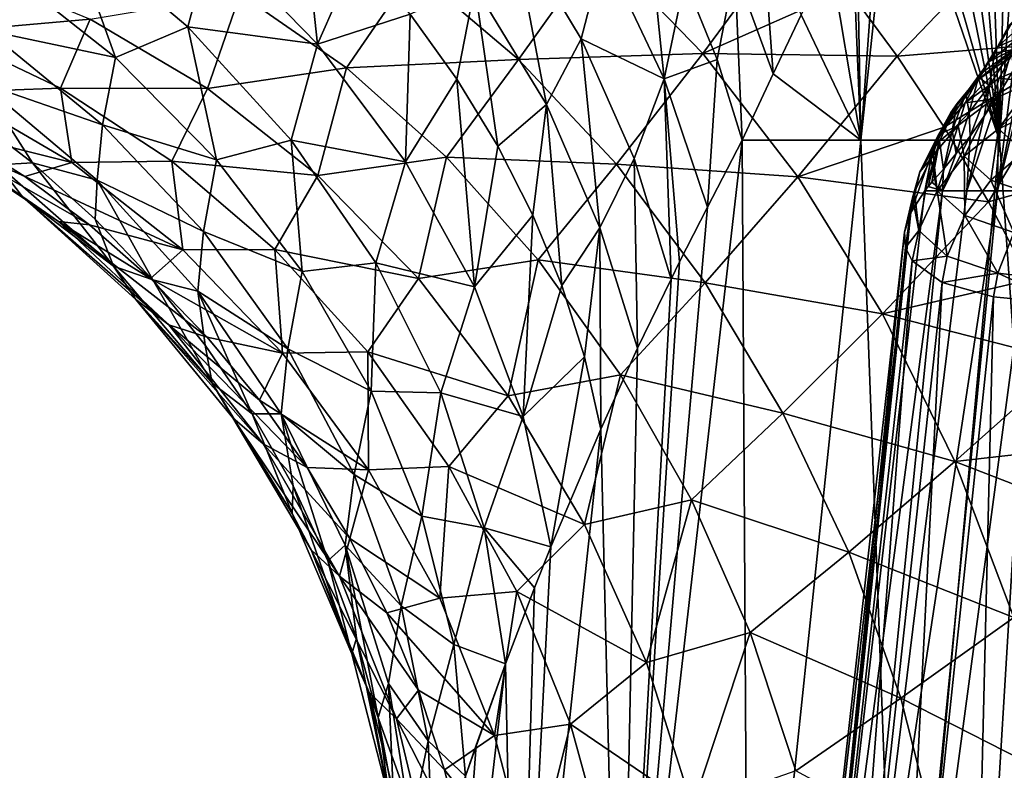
# Model space of a CAD drawing. Header units: metres. Extents: x -62 to 150, y -92 to 92.
# Tile 473 of 656: x -16.14 to -8.23, y 42.37 to 48.39. Entities that reach past the tile are written whole.
import ezdxf

# ---------------------------------------------------------------- set-up
doc = ezdxf.new("R2010")
doc.units = ezdxf.units.M
doc.layers.add('solid_500615', color=7, linetype='CONTINUOUS')

msp = doc.modelspace()

# ---------------------------------------------------------------- linework, layer by layer
at = {"layer": 'solid_500615'}
for points in [[(-7.981803, 51.422424, 8.757847), (-8.267612, 47.425255, 9.05828), (-7.011304, 47.425255, 10.06218)], [(-7.981803, 51.422424, 8.757847), (-8.174679, 51.200058, 8.604086), (-8.267612, 47.425255, 9.05828)], [(-8.174679, 51.200058, 8.604086), (-8.38742, 50.934387, 8.429524), (-8.267612, 47.425255, 9.05828)], [(-8.38742, 50.934387, 8.429524), (-8.53797, 50.739559, 8.302021), (-8.267612, 47.425255, 9.05828)], [(-8.53797, 50.739559, 8.302021), (-8.694712, 50.532387, 8.165427), (-8.267612, 47.425255, 9.05828)], [(-8.694712, 50.532387, 8.165427), (-8.857572, 50.312008, 8.019244), (-8.267612, 47.425255, 9.05828)], [(-9.021762, 50.064754, 7.870219), (-8.267612, 47.425255, 9.05828), (-8.857572, 50.312008, 8.019244)], [(-9.021762, 50.064754, 7.870219), (-9.116927, 49.903122, 7.784206), (-8.267612, 47.425255, 9.05828)], [(-9.116927, 49.903122, 7.784206), (-9.381763, 47.425259, 7.89863), (-8.267612, 47.425255, 9.05828)], [(-9.116927, 49.903122, 7.784206), (-9.212997, 49.729977, 7.697222), (-9.381763, 47.425259, 7.89863)], [(-9.212997, 49.729977, 7.697222), (-9.417259, 49.33812, 7.510564), (-9.381763, 47.425259, 7.89863)], [(-14.589076, 49.063679, 1.421533), (-13.743762, 48.195786, 1.879309), (-13.876095, 49.415489, 2.318776)], [(-13.743762, 48.195786, 1.879309), (-13.41709, 48.938389, 2.594423), (-13.876095, 49.415489, 2.318776)], [(-11.446216, 48.940018, 4.955412), (-10.96024, 47.918823, 5.586853), (-11.105051, 49.337696, 5.409829)], [(-10.96024, 47.918823, 5.586853), (-10.793543, 48.712505, 5.790586), (-11.105051, 49.337696, 5.409829)], [(-10.392106, 48.802795, 6.31797), (-10.085217, 47.957699, 6.864035), (-10.188179, 49.346413, 6.542416)], [(-10.188179, 49.346413, 6.542416), (-10.085217, 47.957699, 6.864035), (-9.860253, 48.431744, 7.089552)], [(-9.417259, 49.33812, 7.510564), (-9.45586, 49.261425, 7.474893), (-9.381763, 47.425259, 7.89863)], [(-9.45586, 49.261425, 7.474893), (-9.631179, 48.906757, 7.310616), (-9.381763, 47.425259, 7.89863)], [(-16.285923, 48.818508, -0.446528), (-15.366011, 48.089066, -0.164102), (-15.746807, 49.147381, 0.36829)], [(-15.746807, 49.147381, 0.36829), (-14.785931, 48.334835, 0.726476), (-14.589076, 49.063679, 1.421533)], [(-15.366011, 48.089066, -0.164102), (-14.785931, 48.334835, 0.726476), (-15.746807, 49.147381, 0.36829)], [(-12.479779, 48.660732, 3.603817), (-11.906589, 47.713131, 4.187599), (-12.182299, 49.15934, 4.088058)], [(-12.182299, 49.15934, 4.088058), (-11.626642, 48.238941, 4.64666), (-11.446216, 48.940018, 4.955412)], [(-11.906589, 47.713131, 4.187599), (-11.626642, 48.238941, 4.64666), (-12.182299, 49.15934, 4.088058)], [(-9.902712, 49.137024, -12.533156), (-10.651519, 48.122211, -11.396016), (-11.48314, 48.981667, -11.999959)], [(-9.902712, 49.137024, -12.533156), (-9.487139, 48.637318, -12.196274), (-10.651519, 48.122211, -11.396016)], [(-14.785931, 48.334835, 0.726476), (-13.743762, 48.195786, 1.879309), (-14.589076, 49.063679, 1.421533)], [(-8.153261, 49.079205, -12.802282), (-9.089515, 48.10112, -11.895948), (-9.487139, 48.637318, -12.196274)], [(-8.153261, 49.079205, -12.802282), (-7.582973, 48.222027, -12.351458), (-9.089515, 48.10112, -11.895948)], [(-11.48314, 48.981667, -11.999959), (-12.1302, 48.074459, -10.787537), (-12.97415, 48.790737, -11.356902)], [(-11.48314, 48.981667, -11.999959), (-10.651519, 48.122211, -11.396016), (-12.1302, 48.074459, -10.787537)], [(-13.743762, 48.195786, 1.879309), (-12.999627, 48.437859, 2.893702), (-13.41709, 48.938389, 2.594423)], [(-11.626642, 48.238941, 4.64666), (-10.96024, 47.918823, 5.586853), (-11.446216, 48.940018, 4.955412)], [(-9.631179, 48.906757, 7.310616), (-9.860253, 48.431744, 7.089552), (-9.381763, 47.425259, 7.89863)], [(-15.571184, 48.39801, -9.736571), (-16.752092, 48.29398, -8.828255), (-16.560503, 48.803452, -10.330362)], [(-16.396912, 48.30735, -1.161839), (-15.366011, 48.089066, -0.164102), (-16.285923, 48.818508, -0.446528)], [(-12.97415, 48.790737, -11.356902), (-13.512231, 48.007244, -10.084351), (-14.366241, 48.60186, -10.61764)], [(-12.97415, 48.790737, -11.356902), (-12.1302, 48.074459, -10.787537), (-13.512231, 48.007244, -10.084351)], [(-10.793543, 48.712505, 5.790586), (-10.536185, 48.073879, 6.189067), (-10.392106, 48.802795, 6.31797)], [(-10.536185, 48.073879, 6.189067), (-10.3346, 47.425266, 6.60317), (-10.392106, 48.802795, 6.31797)], [(-10.392106, 48.802795, 6.31797), (-10.3346, 47.425266, 6.60317), (-10.085217, 47.957699, 6.864035)], [(-10.96024, 47.918823, 5.586853), (-10.536185, 48.073879, 6.189067), (-10.793543, 48.712505, 5.790586)], [(-12.999627, 48.437859, 2.893702), (-12.625648, 47.916786, 3.214741), (-12.479779, 48.660732, 3.603817)], [(-12.625648, 47.916786, 3.214741), (-12.296989, 47.378105, 3.55565), (-12.479779, 48.660732, 3.603817)], [(-12.296989, 47.378105, 3.55565), (-11.906589, 47.713131, 4.187599), (-12.479779, 48.660732, 3.603817)], [(-9.487139, 48.637318, -12.196274), (-9.089515, 48.10112, -11.895948), (-10.651519, 48.122211, -11.396016)], [(-14.366241, 48.60186, -10.61764), (-14.627871, 47.840519, -9.202682), (-15.571184, 48.39801, -9.736571)], [(-14.366241, 48.60186, -10.61764), (-13.512231, 48.007244, -10.084351), (-14.627871, 47.840519, -9.202682)], [(-15.571184, 48.39801, -9.736571), (-15.807055, 47.843781, -8.347593), (-16.752092, 48.29398, -8.828255)], [(-15.571184, 48.39801, -9.736571), (-14.627871, 47.840519, -9.202682), (-15.807055, 47.843781, -8.347593)], [(-13.743762, 48.195786, 1.879309), (-13.038147, 47.251369, 2.415812), (-12.999627, 48.437859, 2.893702)], [(-13.038147, 47.251369, 2.415812), (-12.625648, 47.916786, 3.214741), (-12.999627, 48.437859, 2.893702)], [(-9.860253, 48.431744, 7.089552), (-10.085217, 47.957699, 6.864035), (-9.381763, 47.425259, 7.89863)], [(-7.94718, 48.38813, 3.845355), (-7.984332, 47.019325, 4.129622), (-8.2831, 47.019325, 3.491932)], [(-8.051023, 48.178631, 3.679479), (-7.94718, 48.38813, 3.845355), (-8.2831, 47.019325, 3.491932)], [(-15.366011, 48.089066, -0.164102), (-14.554754, 47.268433, 0.191084), (-14.785931, 48.334835, 0.726476)], [(-14.785931, 48.334835, 0.726476), (-13.956556, 47.426537, 1.171938), (-13.743762, 48.195786, 1.879309)], [(-14.554754, 47.268433, 0.191084), (-13.956556, 47.426537, 1.171938), (-14.785931, 48.334835, 0.726476)], [(-8.163966, 48.37711, 3.106869), (-8.307491, 48.123466, 2.765688), (-8.189493, 48.348858, 2.515642)], [(-8.170255, 48.150917, 3.382647), (-8.307491, 48.123466, 2.765688), (-8.163966, 48.37711, 3.106869)], [(-8.307491, 48.123466, 2.765688), (-8.284103, 48.176434, 2.1627), (-8.189493, 48.348858, 2.515642)], [(-8.284103, 48.176434, 2.1627), (-8.107734, 48.252308, 1.610538), (-8.065434, 48.369549, 1.95742)], [(-8.189493, 48.348858, 2.515642), (-8.284103, 48.176434, 2.1627), (-8.065434, 48.369549, 1.95742)], [(-16.752092, 48.29398, -8.828255), (-15.807055, 47.843781, -8.347593), (-16.683441, 47.810989, -7.3497)], [(-16.446398, 47.886185, -1.860434), (-15.469971, 47.54948, -0.883717), (-16.396912, 48.30735, -1.161839)], [(-16.396912, 48.30735, -1.161839), (-15.469971, 47.54948, -0.883717), (-15.366011, 48.089066, -0.164102)], [(-11.906589, 47.713131, 4.187599), (-11.47719, 46.722282, 4.821175), (-11.626642, 48.238941, 4.64666)], [(-11.626642, 48.238941, 4.64666), (-11.202215, 47.277943, 5.250413), (-10.96024, 47.918823, 5.586853)], [(-11.47719, 46.722282, 4.821175), (-11.202215, 47.277943, 5.250413), (-11.626642, 48.238941, 4.64666)], [(-8.354483, 48.054104, 1.775104), (-8.124197, 48.171455, 1.2406), (-8.107734, 48.252308, 1.610538)], [(-8.284103, 48.176434, 2.1627), (-8.354483, 48.054104, 1.775104), (-8.107734, 48.252308, 1.610538)], [(-13.956556, 47.426537, 1.171938), (-13.038147, 47.251369, 2.415812), (-13.743762, 48.195786, 1.879309)], [(-7.582973, 48.222027, -12.351458), (-8.712049, 47.531479, -11.633877), (-9.089515, 48.10112, -11.895948)], [(-7.582973, 48.222027, -12.351458), (-8.356923, 46.931393, -11.411768), (-8.712049, 47.531479, -11.633877)], [(-8.124197, 48.171455, 1.2406), (-8.446384, 47.904152, 1.116408), (-8.174846, 48.100018, 1.002765)], [(-8.124197, 48.171455, 1.2406), (-8.395528, 47.976212, 1.365231), (-8.446384, 47.904152, 1.116408)], [(-8.435704, 47.931633, 2.373278), (-8.354483, 48.054104, 1.775104), (-8.284103, 48.176434, 2.1627)], [(-8.307491, 48.123466, 2.765688), (-8.435704, 47.931633, 2.373278), (-8.284103, 48.176434, 2.1627)], [(-8.354483, 48.054104, 1.775104), (-8.395528, 47.976212, 1.365231), (-8.124197, 48.171455, 1.2406)], [(-7.582973, 48.222027, -12.351458), (-7.052459, 47.297192, -11.997337), (-8.356923, 46.931393, -11.411768)], [(-8.170255, 48.150917, 3.382647), (-8.274338, 47.792221, 3.267692), (-8.34817, 47.864193, 3.007296)], [(-8.170255, 48.150917, 3.382647), (-8.34817, 47.864193, 3.007296), (-8.307491, 48.123466, 2.765688)], [(-8.16072, 47.978703, 3.487487), (-8.051023, 48.178631, 3.679479), (-8.2831, 47.019325, 3.491932)], [(-8.170255, 48.150917, 3.382647), (-8.16072, 47.978703, 3.487487), (-8.274338, 47.792221, 3.267692)], [(-15.469971, 47.54948, -0.883717), (-14.554754, 47.268433, 0.191084), (-15.366011, 48.089066, -0.164102)], [(-12.1302, 48.074459, -10.787537), (-12.709413, 47.290611, -9.626476), (-13.512231, 48.007244, -10.084351)], [(-12.1302, 48.074459, -10.787537), (-11.344698, 47.232838, -10.314204), (-12.709413, 47.290611, -9.626476)], [(-10.651519, 48.122211, -11.396016), (-11.344698, 47.232838, -10.314204), (-12.1302, 48.074459, -10.787537)], [(-10.651519, 48.122211, -11.396016), (-9.888262, 47.132401, -10.914079), (-11.344698, 47.232838, -10.314204)], [(-10.96024, 47.918823, 5.586853), (-10.613873, 46.887192, 6.275536), (-10.536185, 48.073879, 6.189067)], [(-9.089515, 48.10112, -11.895948), (-9.888262, 47.132401, -10.914079), (-10.651519, 48.122211, -11.396016)], [(-10.536185, 48.073879, 6.189067), (-10.613873, 46.887192, 6.275536), (-10.3346, 47.425266, 6.60317)], [(-9.089515, 48.10112, -11.895948), (-8.712049, 47.531479, -11.633877), (-9.888262, 47.132401, -10.914079)], [(-8.542513, 47.72443, 0.450857), (-8.174846, 48.100018, 1.002765), (-8.446384, 47.904152, 1.116408)], [(-8.542513, 47.72443, 0.450857), (-8.27037, 47.92244, 0.365895), (-8.174846, 48.100018, 1.002765)], [(-8.34817, 47.864193, 3.007296), (-8.435704, 47.931633, 2.373278), (-8.307491, 48.123466, 2.765688)], [(-8.27037, 47.92244, 0.365895), (-7.956788, 48.052959, 0.294336), (-8.174846, 48.100018, 1.002765)], [(-13.512231, 48.007244, -10.084351), (-13.742887, 47.14098, -8.740514), (-14.627871, 47.840519, -9.202682)], [(-13.512231, 48.007244, -10.084351), (-12.709413, 47.290611, -9.626476), (-13.742887, 47.14098, -8.740514)], [(-8.538016, 47.799541, 1.944718), (-8.395528, 47.976212, 1.365231), (-8.354483, 48.054104, 1.775104)], [(-8.435704, 47.931633, 2.373278), (-8.538016, 47.799541, 1.944718), (-8.354483, 48.054104, 1.775104)], [(-8.27037, 47.92244, 0.365895), (-8.001549, 47.895245, -0.322298), (-7.956788, 48.052959, 0.294336)], [(-13.038147, 47.251369, 2.415812), (-12.484016, 46.248676, 3.020347), (-12.625648, 47.916786, 3.214741)], [(-12.484016, 46.248676, 3.020347), (-12.296989, 47.378105, 3.55565), (-12.625648, 47.916786, 3.214741)], [(-11.202215, 47.277943, 5.250413), (-10.904869, 46.310555, 5.90397), (-10.96024, 47.918823, 5.586853)], [(-10.96024, 47.918823, 5.586853), (-10.904869, 46.310555, 5.90397), (-10.836248, 46.448265, 5.994596)], [(-10.96024, 47.918823, 5.586853), (-10.836248, 46.448265, 5.994596), (-10.613873, 46.887192, 6.275536)], [(-10.085217, 47.957699, 6.864035), (-10.3346, 47.425266, 6.60317), (-9.381763, 47.425259, 7.89863)], [(-8.395528, 47.976212, 1.365231), (-8.659783, 47.648872, 1.236012), (-8.446384, 47.904152, 1.116408)], [(-8.395528, 47.976212, 1.365231), (-8.607723, 47.72031, 1.494688), (-8.659783, 47.648872, 1.236012)], [(-8.538016, 47.799541, 1.944718), (-8.607723, 47.72031, 1.494688), (-8.395528, 47.976212, 1.365231)], [(-8.542513, 47.72443, 0.450857), (-8.321855, 47.754639, -0.278809), (-8.27037, 47.92244, 0.365895)], [(-8.511661, 47.648998, 2.577245), (-8.538016, 47.799541, 1.944718), (-8.435704, 47.931633, 2.373278)], [(-8.34817, 47.864193, 3.007296), (-8.511661, 47.648998, 2.577245), (-8.435704, 47.931633, 2.373278)], [(-8.27037, 47.92244, 0.365895), (-8.321855, 47.754639, -0.278809), (-8.001549, 47.895245, -0.322298)], [(-8.274338, 47.792221, 3.267692), (-8.16072, 47.978703, 3.487487), (-8.2831, 47.019325, 3.491932)], [(-15.807055, 47.843781, -8.347593), (-15.716903, 47.247631, -6.938043), (-16.683441, 47.810989, -7.3497)], [(-16.570826, 47.656742, -2.555806), (-16.031982, 47.243763, -2.407307), (-16.446398, 47.886185, -1.860434)], [(-16.446398, 47.886185, -1.860434), (-15.512762, 47.104767, -1.581691), (-15.469971, 47.54948, -0.883717)], [(-16.031982, 47.243763, -2.407307), (-15.512762, 47.104767, -1.581691), (-16.446398, 47.886185, -1.860434)], [(-15.807055, 47.843781, -8.347593), (-14.913322, 47.257835, -7.91789), (-15.716903, 47.247631, -6.938043)], [(-14.627871, 47.840519, -9.202682), (-14.913322, 47.257835, -7.91789), (-15.807055, 47.843781, -8.347593)], [(-14.627871, 47.840519, -9.202682), (-13.742887, 47.14098, -8.740514), (-14.913322, 47.257835, -7.91789)], [(-8.75864, 47.46954, 0.544698), (-8.446384, 47.904152, 1.116408), (-8.659783, 47.648872, 1.236012)], [(-8.75864, 47.46954, 0.544698), (-8.542513, 47.72443, 0.450857), (-8.446384, 47.904152, 1.116408)], [(-8.34817, 47.864193, 3.007296), (-8.504539, 47.458477, 2.741802), (-8.511661, 47.648998, 2.577245)], [(-8.34817, 47.864193, 3.007296), (-8.389992, 47.617851, 3.019031), (-8.504539, 47.458477, 2.741802)], [(-8.34817, 47.864193, 3.007296), (-8.274338, 47.792221, 3.267692), (-8.389992, 47.617851, 3.019031)], [(-8.321855, 47.754639, -0.278809), (-8.275789, 47.517338, -1.368591), (-8.001549, 47.895245, -0.322298)], [(-8.275789, 47.517338, -1.368591), (-7.997177, 47.77327, -0.854886), (-8.001549, 47.895245, -0.322298)], [(-16.683441, 47.810989, -7.3497), (-15.716903, 47.247631, -6.938043), (-16.640781, 47.476536, -6.022573)], [(-8.647954, 47.503025, 2.109786), (-8.607723, 47.72031, 1.494688), (-8.538016, 47.799541, 1.944718)], [(-8.511661, 47.648998, 2.577245), (-8.647954, 47.503025, 2.109786), (-8.538016, 47.799541, 1.944718)], [(-8.274338, 47.792221, 3.267692), (-8.2831, 47.019325, 3.491932), (-8.531034, 47.019325, 2.83281)], [(-8.389992, 47.617851, 3.019031), (-8.274338, 47.792221, 3.267692), (-8.531034, 47.019325, 2.83281)], [(-8.275789, 47.517338, -1.368591), (-7.955281, 47.66544, -1.380021), (-7.997177, 47.77327, -0.854886)], [(-12.296989, 47.378105, 3.55565), (-12.015433, 46.824757, 3.914621), (-11.906589, 47.713131, 4.187599)], [(-12.015433, 46.824757, 3.914621), (-11.782768, 46.25967, 4.289854), (-11.906589, 47.713131, 4.187599)], [(-11.782768, 46.25967, 4.289854), (-11.47719, 46.722282, 4.821175), (-11.906589, 47.713131, 4.187599)], [(-8.607723, 47.72031, 1.494688), (-8.803186, 47.348366, 1.354932), (-8.659783, 47.648872, 1.236012)], [(-8.607723, 47.72031, 1.494688), (-8.748782, 47.418232, 1.621648), (-8.803186, 47.348366, 1.354932)], [(-8.75864, 47.46954, 0.544698), (-8.600067, 47.544018, -0.219655), (-8.542513, 47.72443, 0.450857)], [(-8.647954, 47.503025, 2.109786), (-8.748782, 47.418232, 1.621648), (-8.607723, 47.72031, 1.494688)], [(-8.600067, 47.544018, -0.219655), (-8.551958, 47.296276, -1.357413), (-8.321855, 47.754639, -0.278809)], [(-8.542513, 47.72443, 0.450857), (-8.600067, 47.544018, -0.219655), (-8.321855, 47.754639, -0.278809)], [(-8.551958, 47.296276, -1.357413), (-8.275789, 47.517338, -1.368591), (-8.321855, 47.754639, -0.278809)], [(-17.138044, 47.649158, -4.349787), (-16.114008, 46.970139, -4.054022), (-16.311205, 47.227139, -3.284902)], [(-15.823461, 46.772224, -4.819653), (-16.114008, 46.970139, -4.054022), (-17.138044, 47.649158, -4.349787)], [(-16.817225, 47.459129, -5.14502), (-15.823461, 46.772224, -4.819653), (-17.138044, 47.649158, -4.349787)], [(-16.311205, 47.227139, -3.284902), (-16.031982, 47.243763, -2.407307), (-16.570826, 47.656742, -2.555806)], [(-8.907181, 47.17141, 0.642393), (-8.659783, 47.648872, 1.236012), (-8.803186, 47.348366, 1.354932)], [(-8.907181, 47.17141, 0.642393), (-8.75864, 47.46954, 0.544698), (-8.659783, 47.648872, 1.236012)], [(-8.511661, 47.648998, 2.577245), (-8.614634, 47.3176, 2.436382), (-8.647954, 47.503025, 2.109786)], [(-8.511661, 47.648998, 2.577245), (-8.504539, 47.458477, 2.741802), (-8.614634, 47.3176, 2.436382)], [(-8.504539, 47.458477, 2.741802), (-8.389992, 47.617851, 3.019031), (-8.531034, 47.019325, 2.83281)], [(-8.275789, 47.517338, -1.368591), (-8.071294, 47.33416, -2.451089), (-7.955281, 47.66544, -1.380021)], [(-15.512762, 47.104767, -1.581691), (-14.660129, 46.691818, -0.538665), (-15.469971, 47.54948, -0.883717)], [(-15.469971, 47.54948, -0.883717), (-14.660129, 46.691818, -0.538665), (-14.554754, 47.268433, 0.191084)], [(-8.712049, 47.531479, -11.633877), (-8.356923, 46.931393, -11.411768), (-9.888262, 47.132401, -10.914079)], [(-8.799585, 47.30584, -0.156185), (-8.769412, 47.018528, -1.328519), (-8.600067, 47.544018, -0.219655)], [(-8.75864, 47.46954, 0.544698), (-8.799585, 47.30584, -0.156185), (-8.600067, 47.544018, -0.219655)], [(-8.769412, 47.018528, -1.328519), (-8.551958, 47.296276, -1.357413), (-8.600067, 47.544018, -0.219655)], [(-16.640781, 47.476536, -6.022573), (-16.094967, 47.133018, -5.819955), (-16.817225, 47.459129, -5.14502)], [(-15.575864, 46.744762, -5.62792), (-15.823461, 46.772224, -4.819653), (-16.817225, 47.459129, -5.14502)], [(-16.094967, 47.133018, -5.819955), (-15.575864, 46.744762, -5.62792), (-16.817225, 47.459129, -5.14502)], [(-15.716903, 47.247631, -6.938043), (-16.094967, 47.133018, -5.819955), (-16.640781, 47.476536, -6.022573)], [(-8.907181, 47.17141, 0.642393), (-8.819332, 47.275517, -0.148273), (-8.75864, 47.46954, 0.544698)], [(-8.75864, 47.46954, 0.544698), (-8.819332, 47.275517, -0.148273), (-8.799585, 47.30584, -0.156185)], [(-8.647954, 47.503025, 2.109786), (-8.717705, 47.193981, 2.102122), (-8.748782, 47.418232, 1.621648)], [(-8.504539, 47.458477, 2.741802), (-8.531034, 47.019325, 2.83281), (-8.726609, 47.019325, 2.156302)], [(-8.614634, 47.3176, 2.436382), (-8.504539, 47.458477, 2.741802), (-8.726609, 47.019325, 2.156302)], [(-8.647954, 47.503025, 2.109786), (-8.614634, 47.3176, 2.436382), (-8.717705, 47.193981, 2.102122)], [(-8.551958, 47.296276, -1.357413), (-8.338199, 47.104816, -2.488862), (-8.275789, 47.517338, -1.368591)], [(-8.338199, 47.104816, -2.488862), (-8.071294, 47.33416, -2.451089), (-8.275789, 47.517338, -1.368591)], [(-14.554754, 47.268433, 0.191084), (-13.867278, 46.37022, 0.613418), (-13.956556, 47.426537, 1.171938)], [(-13.956556, 47.426537, 1.171938), (-13.275288, 46.440159, 1.69609), (-13.038147, 47.251369, 2.415812)], [(-13.867278, 46.37022, 0.613418), (-13.275288, 46.440159, 1.69609), (-13.956556, 47.426537, 1.171938)], [(-12.484016, 46.248676, 3.020347), (-12.015433, 46.824757, 3.914621), (-12.296989, 47.378105, 3.55565)], [(-10.3346, 47.425266, 6.60317), (-11.318181, 38.835045, 6.852823), (-10.283659, 38.835045, 8.325189)], [(-10.3346, 47.425266, 6.60317), (-10.613873, 46.887192, 6.275536), (-11.318181, 38.835045, 6.852823)], [(-9.381763, 47.425259, 7.89863), (-10.3346, 47.425266, 6.60317), (-10.283659, 38.835045, 8.325189)], [(-9.381763, 47.425259, 7.89863), (-10.283659, 38.835045, 8.325189), (-9.058922, 38.835045, 9.643565)], [(-8.267612, 47.425255, 9.05828), (-9.381763, 47.425259, 7.89863), (-9.058922, 38.835045, 9.643565)], [(-8.267612, 47.425255, 9.05828), (-9.058922, 38.835045, 9.643565), (-7.666624, 38.835045, 10.783566)], [(-8.748782, 47.418232, 1.621648), (-8.840713, 47.053158, 1.603081), (-8.868627, 47.019325, 1.46656)], [(-8.748782, 47.418232, 1.621648), (-8.868627, 47.019325, 1.46656), (-8.803186, 47.348366, 1.354932)], [(-8.748782, 47.418232, 1.621648), (-8.81071, 47.087406, 1.73882), (-8.840713, 47.053158, 1.603081)], [(-8.748782, 47.418232, 1.621648), (-8.717705, 47.193981, 2.102122), (-8.81071, 47.087406, 1.73882)], [(-7.011304, 47.425255, 10.06218), (-8.267612, 47.425255, 9.05828), (-7.666624, 38.835045, 10.783566)], [(-12.709413, 47.290611, -9.626476), (-12.93291, 46.313881, -8.358489), (-13.742887, 47.14098, -8.740514)], [(-12.709413, 47.290611, -9.626476), (-11.971639, 46.464272, -9.251935), (-12.93291, 46.313881, -8.358489)], [(-11.344698, 47.232838, -10.314204), (-11.971639, 46.464272, -9.251935), (-12.709413, 47.290611, -9.626476)], [(-8.803186, 47.348366, 1.354932), (-8.868627, 47.019325, 1.46656), (-8.98018, 46.846016, 0.738684)], [(-8.907181, 47.17141, 0.642393), (-8.803186, 47.348366, 1.354932), (-8.98018, 46.846016, 0.738684)], [(-8.799585, 47.30584, -0.156185), (-8.819332, 47.275517, -0.148273), (-8.769412, 47.018528, -1.328519)], [(-8.769412, 47.018528, -1.328519), (-8.547449, 46.81974, -2.50332), (-8.551958, 47.296276, -1.357413)], [(-8.717705, 47.193981, 2.102122), (-8.614634, 47.3176, 2.436382), (-8.726609, 47.019325, 2.156302)], [(-8.547449, 46.81974, -2.50332), (-8.338199, 47.104816, -2.488862), (-8.551958, 47.296276, -1.357413)], [(-7.052459, 47.297192, -11.997337), (-8.02641, 46.303894, -11.231349), (-8.356923, 46.931393, -11.411768)], [(-8.338199, 47.104816, -2.488862), (-7.95935, 46.975807, -3.586619), (-8.071294, 47.33416, -2.451089)], [(-16.311205, 47.227139, -3.284902), (-15.383695, 46.413391, -2.994608), (-16.031982, 47.243763, -2.407307)], [(-16.114008, 46.970139, -4.054022), (-15.383695, 46.413391, -2.994608), (-16.311205, 47.227139, -3.284902)], [(-15.716903, 47.247631, -6.938043), (-14.825423, 46.544739, -6.573712), (-16.094967, 47.133018, -5.819955)], [(-16.031982, 47.243763, -2.407307), (-15.529205, 46.791744, -2.246672), (-15.512762, 47.104767, -1.581691)], [(-15.383695, 46.413391, -2.994608), (-15.529205, 46.791744, -2.246672), (-16.031982, 47.243763, -2.407307)], [(-14.913322, 47.257835, -7.91789), (-14.825423, 46.544739, -6.573712), (-15.716903, 47.247631, -6.938043)], [(-14.913322, 47.257835, -7.91789), (-14.086124, 46.54734, -7.546279), (-14.825423, 46.544739, -6.573712)], [(-13.742887, 47.14098, -8.740514), (-14.086124, 46.54734, -7.546279), (-14.913322, 47.257835, -7.91789)], [(-14.660129, 46.691818, -0.538665), (-13.867278, 46.37022, 0.613418), (-14.554754, 47.268433, 0.191084)], [(-13.275288, 46.440159, 1.69609), (-12.484016, 46.248676, 3.020347), (-13.038147, 47.251369, 2.415812)], [(-11.344698, 47.232838, -10.314204), (-10.632789, 46.280334, -9.946606), (-11.971639, 46.464272, -9.251935)], [(-11.47719, 46.722282, 4.821175), (-11.173935, 45.755001, 5.529705), (-11.202215, 47.277943, 5.250413)], [(-9.888262, 47.132401, -10.914079), (-10.632789, 46.280334, -9.946606), (-11.344698, 47.232838, -10.314204)], [(-11.202215, 47.277943, 5.250413), (-11.173935, 45.755001, 5.529705), (-10.904869, 46.310555, 5.90397)], [(-8.951276, 47.009834, -0.080166), (-8.916047, 46.699566, -1.283518), (-8.819332, 47.275517, -0.148273)], [(-8.907181, 47.17141, 0.642393), (-8.951276, 47.009834, -0.080166), (-8.819332, 47.275517, -0.148273)], [(-8.916047, 46.699566, -1.283518), (-8.769412, 47.018528, -1.328519), (-8.819332, 47.275517, -0.148273)], [(-14.825423, 46.544739, -6.573712), (-15.575864, 46.744762, -5.62792), (-16.094967, 47.133018, -5.819955)], [(-13.742887, 47.14098, -8.740514), (-12.93291, 46.313881, -8.358489), (-14.086124, 46.54734, -7.546279)], [(-9.888262, 47.132401, -10.914079), (-9.208671, 46.032154, -10.563784), (-10.632789, 46.280334, -9.946606)], [(-8.356923, 46.931393, -11.411768), (-9.208671, 46.032154, -10.563784), (-9.888262, 47.132401, -10.914079)], [(-8.907181, 47.17141, 0.642393), (-8.98018, 46.846016, 0.738684), (-8.967443, 46.964092, -0.068636)], [(-8.907181, 47.17141, 0.642393), (-8.967443, 46.964092, -0.068636), (-8.951276, 47.009834, -0.080166)], [(-8.81071, 47.087406, 1.73882), (-8.717705, 47.193981, 2.102122), (-8.726609, 47.019325, 2.156302)], [(-15.529205, 46.791744, -2.246672), (-15.065846, 46.303299, -2.07484), (-15.512762, 47.104767, -1.581691)], [(-15.512762, 47.104767, -1.581691), (-14.704285, 46.213531, -1.24767), (-14.660129, 46.691818, -0.538665)], [(-15.065846, 46.303299, -2.07484), (-14.704285, 46.213531, -1.24767), (-15.512762, 47.104767, -1.581691)], [(-8.840713, 47.053158, 1.603081), (-8.726609, 47.019325, 2.156302), (-8.868627, 47.019325, 1.46656)], [(-8.840713, 47.053158, 1.603081), (-8.81071, 47.087406, 1.73882), (-8.726609, 47.019325, 2.156302)], [(-8.547449, 46.81974, -2.50332), (-8.153777, 46.685692, -3.643997), (-8.338199, 47.104816, -2.488862)], [(-8.153777, 46.685692, -3.643997), (-7.95935, 46.975807, -3.586619), (-8.338199, 47.104816, -2.488862)], [(-16.114008, 46.970139, -4.054022), (-15.202748, 46.146542, -3.7562), (-15.383695, 46.413391, -2.994608)], [(-14.938285, 45.942478, -4.513861), (-15.202748, 46.146542, -3.7562), (-16.114008, 46.970139, -4.054022)], [(-15.823461, 46.772224, -4.819653), (-14.938285, 45.942478, -4.513861), (-16.114008, 46.970139, -4.054022)], [(-8.726609, 47.019325, 2.156302), (-9.579005, 38.502632, 2.683911), (-9.855245, 38.502632, 1.354572)], [(-8.868627, 47.019325, 1.46656), (-8.726609, 47.019325, 2.156302), (-9.855245, 38.502632, 1.354572)], [(-8.98018, 46.846016, 0.738684), (-8.868627, 47.019325, 1.46656), (-9.855245, 38.502632, 1.354572)], [(-8.2831, 47.019325, 3.491932), (-9.124327, 38.502632, 3.963254), (-9.579005, 38.502632, 2.683911)], [(-8.531034, 47.019325, 2.83281), (-8.2831, 47.019325, 3.491932), (-9.579005, 38.502632, 2.683911)], [(-8.726609, 47.019325, 2.156302), (-8.531034, 47.019325, 2.83281), (-9.579005, 38.502632, 2.683911)], [(-7.984332, 47.019325, 4.129622), (-8.499679, 38.502632, 5.168769), (-9.124327, 38.502632, 3.963254)], [(-8.2831, 47.019325, 3.491932), (-7.984332, 47.019325, 4.129622), (-9.124327, 38.502632, 3.963254)], [(-8.967443, 46.964092, -0.068636), (-8.98018, 46.846016, 0.738684), (-9.030028, 46.687683)], [(-8.967443, 46.964092, -0.068636), (-9.030028, 46.687683), (-9.022779, 46.565098, -0.634964)], [(-8.967443, 46.964092, -0.068636), (-9.022779, 46.565098, -0.634964), (-8.916047, 46.699566, -1.283518)], [(-8.951276, 47.009834, -0.080166), (-8.967443, 46.964092, -0.068636), (-8.916047, 46.699566, -1.283518)], [(-8.916047, 46.699566, -1.283518), (-8.687395, 46.494804, -2.493659), (-8.769412, 47.018528, -1.328519)], [(-8.687395, 46.494804, -2.493659), (-8.547449, 46.81974, -2.50332), (-8.769412, 47.018528, -1.328519)], [(-7.241923, 47.019325, 5.325212), (-7.716699, 38.502632, 6.278), (-8.499679, 38.502632, 5.168769)], [(-7.636561, 47.019325, 4.741969), (-7.241923, 47.019325, 5.325212), (-8.499679, 38.502632, 5.168769)], [(-7.984332, 47.019325, 4.129622), (-7.636561, 47.019325, 4.741969), (-8.499679, 38.502632, 5.168769)], [(-10.613873, 46.887192, 6.275536), (-10.836248, 46.448265, 5.994596), (-11.318181, 38.835045, 6.852823)], [(-8.356923, 46.931393, -11.411768), (-8.02641, 46.303894, -11.231349), (-9.208671, 46.032154, -10.563784)], [(-12.484016, 46.248676, 3.020347), (-12.092527, 45.206306, 3.681858), (-12.015433, 46.824757, 3.914621)], [(-12.092527, 45.206306, 3.681858), (-11.782768, 46.25967, 4.289854), (-12.015433, 46.824757, 3.914621)], [(-8.98018, 46.846016, 0.738684), (-9.9479, 38.502632), (-9.030028, 46.687683)], [(-8.98018, 46.846016, 0.738684), (-9.855245, 38.502632, 1.354572), (-9.9479, 38.502632)], [(-8.687395, 46.494804, -2.493659), (-8.28164, 46.356644, -3.669323), (-8.547449, 46.81974, -2.50332)], [(-8.28164, 46.356644, -3.669323), (-8.153777, 46.685692, -3.643997), (-8.547449, 46.81974, -2.50332)], [(-14.629984, 45.844742, -5.280096), (-14.938285, 45.942478, -4.513861), (-15.823461, 46.772224, -4.819653)], [(-15.08652, 46.314445, -5.447593), (-14.629984, 45.844742, -5.280096), (-15.823461, 46.772224, -4.819653)], [(-15.575864, 46.744762, -5.62792), (-15.08652, 46.314445, -5.447593), (-15.823461, 46.772224, -4.819653)], [(-14.825423, 46.544739, -6.573712), (-15.08652, 46.314445, -5.447593), (-15.575864, 46.744762, -5.62792)], [(-15.383695, 46.413391, -2.994608), (-15.065846, 46.303299, -2.07484), (-15.529205, 46.791744, -2.246672)], [(-14.704285, 46.213531, -1.24767), (-13.983093, 45.749722, -0.132713), (-14.660129, 46.691818, -0.538665)], [(-14.660129, 46.691818, -0.538665), (-13.983093, 45.749722, -0.132713), (-13.867278, 46.37022, 0.613418)], [(-11.782768, 46.25967, 4.289854), (-11.600634, 45.68581, 4.679432), (-11.47719, 46.722282, 4.821175)], [(-11.600634, 45.68581, 4.679432), (-11.469154, 45.106251, 5.081182), (-11.47719, 46.722282, 4.821175)], [(-11.47719, 46.722282, 4.821175), (-11.469154, 45.106251, 5.081182), (-11.173935, 45.755001, 5.529705)], [(-9.855245, 38.502632, -1.354572), (-9.030028, 46.687683), (-9.9479, 38.502632)], [(-9.022779, 46.565098, -0.634964), (-9.030028, 46.687683), (-9.855245, 38.502632, -1.354572)], [(-8.916047, 46.699566, -1.283518), (-9.022779, 46.565098, -0.634964), (-8.969558, 46.456779, -1.265362)], [(-8.916047, 46.699566, -1.283518), (-8.969558, 46.456779, -1.265362), (-8.687395, 46.494804, -2.493659)], [(-8.28164, 46.356644, -3.669323), (-7.70519, 46.289936, -4.780427), (-8.153777, 46.685692, -3.643997)], [(-14.825423, 46.544739, -6.573712), (-14.025636, 45.716766, -6.2634), (-15.08652, 46.314445, -5.447593)], [(-14.086124, 46.54734, -7.546279), (-14.025636, 45.716766, -6.2634), (-14.825423, 46.544739, -6.573712)], [(-14.086124, 46.54734, -7.546279), (-13.340051, 45.72514, -7.239261), (-14.025636, 45.716766, -6.2634)], [(-12.93291, 46.313881, -8.358489), (-13.340051, 45.72514, -7.239261), (-14.086124, 46.54734, -7.546279)], [(-8.969558, 46.456779, -1.265362), (-9.022779, 46.565098, -0.634964), (-9.855245, 38.502632, -1.354572)], [(-8.687395, 46.494804, -2.493659), (-8.969558, 46.456779, -1.265362), (-8.729141, 46.282684, -2.498422)], [(-8.687395, 46.494804, -2.493659), (-8.729141, 46.282684, -2.498422), (-8.28164, 46.356644, -3.669323)], [(-15.383695, 46.413391, -2.994608), (-14.590303, 45.474148, -2.687061), (-15.065846, 46.303299, -2.07484)], [(-15.202748, 46.146542, -3.7562), (-14.590303, 45.474148, -2.687061), (-15.383695, 46.413391, -2.994608)], [(-13.867278, 46.37022, 0.613418), (-13.314421, 45.410759, 1.094947), (-13.275288, 46.440159, 1.69609)], [(-13.314421, 45.410759, 1.094947), (-12.754478, 45.395943, 2.287881), (-13.275288, 46.440159, 1.69609)], [(-13.275288, 46.440159, 1.69609), (-12.754478, 45.395943, 2.287881), (-12.484016, 46.248676, 3.020347)], [(-11.971639, 46.464272, -9.251935), (-12.214311, 45.374161, -8.064713), (-12.93291, 46.313881, -8.358489)], [(-11.971639, 46.464272, -9.251935), (-11.312068, 45.541389, -8.967844), (-12.214311, 45.374161, -8.064713)], [(-10.632789, 46.280334, -9.946606), (-11.312068, 45.541389, -8.967844), (-11.971639, 46.464272, -9.251935)], [(-10.836248, 46.448265, 5.994596), (-10.904869, 46.310555, 5.90397), (-11.318181, 38.835045, 6.852823)], [(-8.969558, 46.456779, -1.265362), (-9.855245, 38.502632, -1.354572), (-9.579005, 38.502632, -2.683911)], [(-8.729141, 46.282684, -2.498422), (-8.969558, 46.456779, -1.265362), (-9.579005, 38.502632, -2.683911)], [(-13.983093, 45.749722, -0.132713), (-13.314421, 45.410759, 1.094947), (-13.867278, 46.37022, 0.613418)], [(-8.28164, 46.356644, -3.669323), (-8.729141, 46.282684, -2.498422), (-8.317236, 46.167038, -3.676908)], [(-8.28164, 46.356644, -3.669323), (-8.317236, 46.167038, -3.676908), (-7.743848, 46.111191, -4.780421)], [(-8.28164, 46.356644, -3.669323), (-7.743848, 46.111191, -4.780421), (-7.70519, 46.289936, -4.780427)], [(-14.025636, 45.716766, -6.2634), (-14.629984, 45.844742, -5.280096), (-15.08652, 46.314445, -5.447593)], [(-15.065846, 46.303299, -2.07484), (-14.645132, 45.781143, -1.89278), (-14.704285, 46.213531, -1.24767)], [(-14.590303, 45.474148, -2.687061), (-14.645132, 45.781143, -1.89278), (-15.065846, 46.303299, -2.07484)], [(-12.93291, 46.313881, -8.358489), (-12.214311, 45.374161, -8.064713), (-13.340051, 45.72514, -7.239261)], [(-12.092527, 45.206306, 3.681858), (-11.600634, 45.68581, 4.679432), (-11.782768, 46.25967, 4.289854)], [(-10.904869, 46.310555, 5.90397), (-11.173935, 45.755001, 5.529705), (-11.318181, 38.835045, 6.852823)], [(-10.632789, 46.280334, -9.946606), (-10.007065, 45.235001, -9.690857), (-11.312068, 45.541389, -8.967844)], [(-9.208671, 46.032154, -10.563784), (-10.007065, 45.235001, -9.690857), (-10.632789, 46.280334, -9.946606)], [(-8.729141, 46.282684, -2.498422), (-9.579005, 38.502632, -2.683911), (-9.124327, 38.502632, -3.963254)], [(-8.02641, 46.303894, -11.231349), (-7.72273, 45.652374, -11.094106), (-9.208671, 46.032154, -10.563784)], [(-8.317236, 46.167038, -3.676908), (-8.729141, 46.282684, -2.498422), (-9.124327, 38.502632, -3.963254)], [(-14.704285, 46.213531, -1.24767), (-14.037093, 45.229607, -0.864753), (-13.983093, 45.749722, -0.132713)], [(-14.269427, 45.228672, -1.701668), (-14.037093, 45.229607, -0.864753), (-14.704285, 46.213531, -1.24767)], [(-14.645132, 45.781143, -1.89278), (-14.269427, 45.228672, -1.701668), (-14.704285, 46.213531, -1.24767)], [(-12.754478, 45.395943, 2.287881), (-12.092527, 45.206306, 3.681858), (-12.484016, 46.248676, 3.020347)], [(-15.202748, 46.146542, -3.7562), (-14.424635, 45.195068, -3.462708), (-14.590303, 45.474148, -2.687061)], [(-14.181219, 44.986584, -4.23427), (-14.424635, 45.195068, -3.462708), (-15.202748, 46.146542, -3.7562)], [(-14.938285, 45.942478, -4.513861), (-14.181219, 44.986584, -4.23427), (-15.202748, 46.146542, -3.7562)], [(-8.317236, 46.167038, -3.676908), (-9.124327, 38.502632, -3.963254), (-8.499679, 38.502632, -5.168769)], [(-7.743848, 46.111191, -4.780421), (-8.317236, 46.167038, -3.676908), (-8.499679, 38.502632, -5.168769)], [(-7.743848, 46.111191, -4.780421), (-8.499679, 38.502632, -5.168769), (-7.716699, 38.502632, -6.278)], [(-9.208671, 46.032154, -10.563784), (-8.626041, 44.844593, -10.351415), (-10.007065, 45.235001, -9.690857)], [(-7.72273, 45.652374, -11.094106), (-8.626041, 44.844593, -10.351415), (-9.208671, 46.032154, -10.563784)], [(-13.827318, 44.79805, -4.98801), (-14.181219, 44.986584, -4.23427), (-14.938285, 45.942478, -4.513861)], [(-14.209301, 45.338329, -5.126553), (-13.827318, 44.79805, -4.98801), (-14.938285, 45.942478, -4.513861)], [(-14.629984, 45.844742, -5.280096), (-14.209301, 45.338329, -5.126553), (-14.938285, 45.942478, -4.513861)], [(-14.590303, 45.474148, -2.687061), (-14.269427, 45.228672, -1.701668), (-14.645132, 45.781143, -1.89278)], [(-14.025636, 45.716766, -6.2634), (-14.209301, 45.338329, -5.126553), (-14.629984, 45.844742, -5.280096)], [(-14.025636, 45.716766, -6.2634), (-13.333798, 44.778603, -6.013584), (-14.209301, 45.338329, -5.126553)], [(-14.037093, 45.229607, -0.864753), (-13.450218, 44.741512, 0.326018), (-13.983093, 45.749722, -0.132713)], [(-13.340051, 45.72514, -7.239261), (-13.333798, 44.778603, -6.013584), (-14.025636, 45.716766, -6.2634)], [(-13.983093, 45.749722, -0.132713), (-13.450218, 44.741512, 0.326018), (-13.314421, 45.410759, 1.094947)], [(-13.340051, 45.72514, -7.239261), (-12.689051, 44.804745, -7.002863), (-13.333798, 44.778603, -6.013584)], [(-12.214311, 45.374161, -8.064713), (-12.689051, 44.804745, -7.002863), (-13.340051, 45.72514, -7.239261)], [(-11.173935, 45.755001, 5.529705), (-11.469154, 45.106251, 5.081182), (-11.318181, 38.835045, 6.852823)], [(-12.092527, 45.206306, 3.681858), (-11.869923, 44.159576, 4.386934), (-11.600634, 45.68581, 4.679432)], [(-11.600634, 45.68581, 4.679432), (-11.869923, 44.159576, 4.386934), (-11.469154, 45.106251, 5.081182)], [(-7.72273, 45.652374, -11.094106), (-7.447375, 44.980854, -11.000377), (-8.626041, 44.844593, -10.351415)], [(-11.312068, 45.541389, -8.967844), (-11.600453, 44.340092, -7.864473), (-12.214311, 45.374161, -8.064713)], [(-11.312068, 45.541389, -8.967844), (-10.741188, 44.538441, -8.778225), (-11.600453, 44.340092, -7.864473)], [(-10.007065, 45.235001, -9.690857), (-10.741188, 44.538441, -8.778225), (-11.312068, 45.541389, -8.967844)], [(-14.590303, 45.474148, -2.687061), (-13.947692, 44.42897, -2.368678), (-14.269427, 45.228672, -1.701668)], [(-14.424635, 45.195068, -3.462708), (-13.947692, 44.42897, -2.368678), (-14.590303, 45.474148, -2.687061)], [(-13.450218, 44.741512, 0.326018), (-12.90607, 44.406975, 1.627197), (-13.314421, 45.410759, 1.094947)], [(-13.314421, 45.410759, 1.094947), (-12.90607, 44.406975, 1.627197), (-12.754478, 45.395943, 2.287881)], [(-12.90607, 44.406975, 1.627197), (-12.405844, 44.314346, 2.935993), (-12.754478, 45.395943, 2.287881)], [(-12.754478, 45.395943, 2.287881), (-12.405844, 44.314346, 2.935993), (-12.092527, 45.206306, 3.681858)], [(-13.333798, 44.778603, -6.013584), (-13.827318, 44.79805, -4.98801), (-14.209301, 45.338329, -5.126553)], [(-12.214311, 45.374161, -8.064713), (-11.600453, 44.340092, -7.864473), (-12.689051, 44.804745, -7.002863)], [(-14.269427, 45.228672, -1.701668), (-13.940737, 44.649574, -1.502768), (-14.037093, 45.229607, -0.864753)], [(-13.947692, 44.42897, -2.368678), (-13.940737, 44.649574, -1.502768), (-14.269427, 45.228672, -1.701668)], [(-14.037093, 45.229607, -0.864753), (-13.52317, 44.173157, -0.440895), (-13.450218, 44.741512, 0.326018)], [(-13.661052, 44.04752, -1.297339), (-13.52317, 44.173157, -0.440895), (-14.037093, 45.229607, -0.864753)], [(-13.940737, 44.649574, -1.502768), (-13.661052, 44.04752, -1.297339), (-14.037093, 45.229607, -0.864753)], [(-10.007065, 45.235001, -9.690857), (-9.478906, 44.11657, -9.551377), (-10.741188, 44.538441, -8.778225)], [(-8.626041, 44.844593, -10.351415), (-9.478906, 44.11657, -9.551377), (-10.007065, 45.235001, -9.690857)], [(-14.424635, 45.195068, -3.462708), (-13.796058, 44.135723, -3.179724), (-13.947692, 44.42897, -2.368678)], [(-13.56813, 43.924335, -3.986722), (-13.796058, 44.135723, -3.179724), (-14.424635, 45.195068, -3.462708)], [(-14.181219, 44.986584, -4.23427), (-13.56813, 43.924335, -3.986722), (-14.424635, 45.195068, -3.462708)], [(-12.405844, 44.314346, 2.935993), (-11.869923, 44.159576, 4.386934), (-12.092527, 45.206306, 3.681858)], [(-11.469154, 45.106251, 5.081182), (-12.143353, 38.835045, 5.253702), (-11.318181, 38.835045, 6.852823)], [(-11.469154, 45.106251, 5.081182), (-11.869923, 44.159576, 4.386934), (-12.143353, 38.835045, 5.253702)], [(-13.486087, 44.227448, -4.865205), (-13.56813, 43.924335, -3.986722), (-14.181219, 44.986584, -4.23427)], [(-13.827318, 44.79805, -4.98801), (-13.486087, 44.227448, -4.865205), (-14.181219, 44.986584, -4.23427)], [(-7.447375, 44.980854, -11.000377), (-7.201549, 44.293331, -10.950182), (-8.626041, 44.844593, -10.351415)], [(-8.626041, 44.844593, -10.351415), (-8.153132, 43.593182, -10.282535), (-9.478906, 44.11657, -9.551377)], [(-7.201549, 44.293331, -10.950182), (-8.153132, 43.593182, -10.282535), (-8.626041, 44.844593, -10.351415)], [(-13.333798, 44.778603, -6.013584), (-13.486087, 44.227448, -4.865205), (-13.827318, 44.79805, -4.98801)], [(-13.333798, 44.778603, -6.013584), (-12.762623, 43.748447, -5.82878), (-13.486087, 44.227448, -4.865205)], [(-12.689051, 44.804745, -7.002863), (-12.762623, 43.748447, -5.82878), (-13.333798, 44.778603, -6.013584)], [(-12.689051, 44.804745, -7.002863), (-12.143762, 43.80299, -6.840666), (-12.762623, 43.748447, -5.82878)], [(-11.600453, 44.340092, -7.864473), (-12.143762, 43.80299, -6.840666), (-12.689051, 44.804745, -7.002863)], [(-13.52317, 44.173157, -0.440895), (-13.072259, 43.68589, 0.829128), (-13.450218, 44.741512, 0.326018)], [(-13.450218, 44.741512, 0.326018), (-13.072259, 43.68589, 0.829128), (-12.90607, 44.406975, 1.627197)], [(-13.947692, 44.42897, -2.368678), (-13.468362, 43.300762, -2.046282), (-13.940737, 44.649574, -1.502768)], [(-13.468362, 43.300762, -2.046282), (-13.661052, 44.04752, -1.297339), (-13.940737, 44.649574, -1.502768)], [(-10.741188, 44.538441, -8.778225), (-11.102731, 43.232143, -7.761202), (-11.600453, 44.340092, -7.864473)], [(-10.741188, 44.538441, -8.778225), (-10.268838, 43.472706, -8.68635), (-11.102731, 43.232143, -7.761202)], [(-9.478906, 44.11657, -9.551377), (-10.268838, 43.472706, -8.68635), (-10.741188, 44.538441, -8.778225)], [(-13.796058, 44.135723, -3.179724), (-13.468362, 43.300762, -2.046282), (-13.947692, 44.42897, -2.368678)], [(-13.072259, 43.68589, 0.829128), (-12.650539, 43.376072, 2.201267), (-12.90607, 44.406975, 1.627197)], [(-12.90607, 44.406975, 1.627197), (-12.650539, 43.376072, 2.201267), (-12.405844, 44.314346, 2.935993)], [(-12.650539, 43.376072, 2.201267), (-12.235889, 43.221756, 3.62518), (-12.405844, 44.314346, 2.935993)], [(-12.405844, 44.314346, 2.935993), (-12.235889, 43.221756, 3.62518), (-12.001613, 43.83094, 4.130176)], [(-12.405844, 44.314346, 2.935993), (-12.001613, 43.83094, 4.130176), (-11.869923, 44.159576, 4.386934)], [(-11.600453, 44.340092, -7.864473), (-11.102731, 43.232143, -7.761202), (-12.143762, 43.80299, -6.840666)], [(-13.486087, 44.227448, -4.865205), (-13.187463, 43.630234, -4.7588), (-13.56813, 43.924335, -3.986722)], [(-12.762623, 43.748447, -5.82878), (-13.187463, 43.630234, -4.7588), (-13.486087, 44.227448, -4.865205)], [(-13.796058, 44.135723, -3.179724), (-13.329382, 42.991875, -2.913213), (-13.468362, 43.300762, -2.046282)], [(-13.11086, 42.778923, -3.776196), (-13.329382, 42.991875, -2.913213), (-13.796058, 44.135723, -3.179724)], [(-13.56813, 43.924335, -3.986722), (-13.11086, 42.778923, -3.776196), (-13.796058, 44.135723, -3.179724)], [(-13.661052, 44.04752, -1.297339), (-13.432358, 43.426163, -1.086636), (-13.52317, 44.173157, -0.440895)], [(-13.52317, 44.173157, -0.440895), (-13.173912, 43.064648, 0.015788), (-13.072259, 43.68589, 0.829128)], [(-13.256538, 42.7892, -0.871921), (-13.173912, 43.064648, 0.015788), (-13.52317, 44.173157, -0.440895)], [(-13.432358, 43.426163, -1.086636), (-13.256538, 42.7892, -0.871921), (-13.52317, 44.173157, -0.440895)], [(-11.869923, 44.159576, 4.386934), (-12.001613, 43.83094, 4.130176), (-12.143353, 38.835045, 5.253702)], [(-13.468362, 43.300762, -2.046282), (-13.432358, 43.426163, -1.086636), (-13.661052, 44.04752, -1.297339)], [(-9.478906, 44.11657, -9.551377), (-9.058998, 42.945103, -9.531823), (-10.268838, 43.472706, -8.68635)], [(-8.153132, 43.593182, -10.282535), (-9.058998, 42.945103, -9.531823), (-9.478906, 44.11657, -9.551377)], [(-12.933306, 43.010139, -4.669457), (-13.11086, 42.778923, -3.776196), (-13.56813, 43.924335, -3.986722)], [(-13.187463, 43.630234, -4.7588), (-12.933306, 43.010139, -4.669457), (-13.56813, 43.924335, -3.986722)], [(-12.143762, 43.80299, -6.840666), (-12.322577, 42.64658, -5.712262), (-12.762623, 43.748447, -5.82878)], [(-12.143762, 43.80299, -6.840666), (-11.713751, 42.737797, -6.75546), (-12.322577, 42.64658, -5.712262)], [(-12.001613, 43.83094, 4.130176), (-12.235889, 43.221756, 3.62518), (-12.143353, 38.835045, 5.253702)], [(-11.102731, 43.232143, -7.761202), (-11.713751, 42.737797, -6.75546), (-12.143762, 43.80299, -6.840666)], [(-12.762623, 43.748447, -5.82878), (-12.322577, 42.64658, -5.712262), (-13.187463, 43.630234, -4.7588)], [(-13.173912, 43.064648, 0.015788), (-12.85675, 42.602219, 1.367465), (-13.072259, 43.68589, 0.829128)], [(-13.072259, 43.68589, 0.829128), (-12.85675, 42.602219, 1.367465), (-12.650539, 43.376072, 2.201267)], [(-12.322577, 42.64658, -5.712262), (-12.933306, 43.010139, -4.669457), (-13.187463, 43.630234, -4.7588)], [(-8.153132, 43.593182, -10.282535), (-7.79884, 42.303307, -10.357778), (-9.058998, 42.945103, -9.531823)], [(-13.468362, 43.300762, -2.046282), (-13.163993, 42.112785, -1.726695), (-13.432358, 43.426163, -1.086636)], [(-13.163993, 42.112785, -1.726695), (-13.256538, 42.7892, -0.871921), (-13.432358, 43.426163, -1.086636)], [(-10.268838, 43.472706, -8.68635), (-10.731837, 42.071053, -7.757789), (-11.102731, 43.232143, -7.761202)], [(-10.268838, 43.472706, -8.68635), (-9.903926, 42.361835, -8.694627), (-10.731837, 42.071053, -7.757789)], [(-9.058998, 42.945103, -9.531823), (-9.903926, 42.361835, -8.694627), (-10.268838, 43.472706, -8.68635)], [(-12.85675, 42.602219, 1.367465), (-12.554894, 42.320602, 2.794841), (-12.650539, 43.376072, 2.201267)], [(-12.650539, 43.376072, 2.201267), (-12.554894, 42.320602, 2.794841), (-12.235889, 43.221756, 3.62518)], [(-13.329382, 42.991875, -2.913213), (-13.163993, 42.112785, -1.726695), (-13.468362, 43.300762, -2.046282)], [(-12.235889, 43.221756, 3.62518), (-12.743912, 38.835045, 3.557404), (-12.143353, 38.835045, 5.253702)], [(-12.235889, 43.221756, 3.62518), (-12.47052, 42.569054, 3.035695), (-12.743912, 38.835045, 3.557404)], [(-12.235889, 43.221756, 3.62518), (-12.554894, 42.320602, 2.794841), (-12.47052, 42.569054, 3.035695)], [(-11.102731, 43.232143, -7.761202), (-10.731837, 42.071053, -7.757789), (-11.713751, 42.737797, -6.75546)], [(-13.256538, 42.7892, -0.871921), (-13.13447, 42.140602, -0.65453), (-13.173912, 43.064648, 0.015788)], [(-13.173912, 43.064648, 0.015788), (-12.995872, 41.925713, 0.496364), (-12.85675, 42.602219, 1.367465)], [(-13.13447, 42.140602, -0.65453), (-12.995872, 41.925713, 0.496364), (-13.173912, 43.064648, 0.015788)], [(-13.329382, 42.991875, -2.913213), (-13.036096, 41.787247, -2.669034), (-13.163993, 42.112785, -1.726695)], [(-12.820494, 41.573879, -3.607482), (-13.036096, 41.787247, -2.669034), (-13.329382, 42.991875, -2.913213)], [(-13.11086, 42.778923, -3.776196), (-12.820494, 41.573879, -3.607482), (-13.329382, 42.991875, -2.913213)], [(-12.933306, 43.010139, -4.669457), (-12.725471, 42.370888, -4.597839), (-13.11086, 42.778923, -3.776196)], [(-12.322577, 42.64658, -5.712262), (-12.725471, 42.370888, -4.597839), (-12.933306, 43.010139, -4.669457)], [(-9.058998, 42.945103, -9.531823), (-8.754214, 41.742359, -9.631678), (-9.903926, 42.361835, -8.694627)], [(-7.79884, 42.303307, -10.357778), (-8.754214, 41.742359, -9.631678), (-9.058998, 42.945103, -9.531823)], [(-13.163993, 42.112785, -1.726695), (-13.13447, 42.140602, -0.65453), (-13.256538, 42.7892, -0.871921)], [(-12.565569, 41.716267, -4.544512), (-12.820494, 41.573879, -3.607482), (-13.11086, 42.778923, -3.776196)], [(-12.725471, 42.370888, -4.597839), (-12.565569, 41.716267, -4.544512), (-13.11086, 42.778923, -3.776196)], [(-11.713751, 42.737797, -6.75546), (-12.023339, 41.493553, -5.666905), (-12.322577, 42.64658, -5.712262)], [(-11.713751, 42.737797, -6.75546), (-11.407641, 41.627399, -6.749435), (-12.023339, 41.493553, -5.666905)], [(-10.731837, 42.071053, -7.757789), (-11.407641, 41.627399, -6.749435), (-11.713751, 42.737797, -6.75546)], [(-12.322577, 42.64658, -5.712262), (-12.023339, 41.493553, -5.666905), (-12.725471, 42.370888, -4.597839)], [(-12.995872, 41.925713, 0.496364), (-12.810334, 41.495598, 1.913278), (-12.85675, 42.602219, 1.367465)], [(-12.85675, 42.602219, 1.367465), (-12.810334, 41.495598, 1.913278), (-12.554894, 42.320602, 2.794841)], [(-12.47052, 42.569054, 3.035695), (-12.554894, 42.320602, 2.794841), (-12.743912, 38.835045, 3.557404)], [(-12.023339, 41.493553, -5.666905), (-12.565569, 41.716267, -4.544512), (-12.725471, 42.370888, -4.597839)]]:
    msp.add_3dface(points, dxfattribs=at)

doc.saveas('drawing.dxf')
